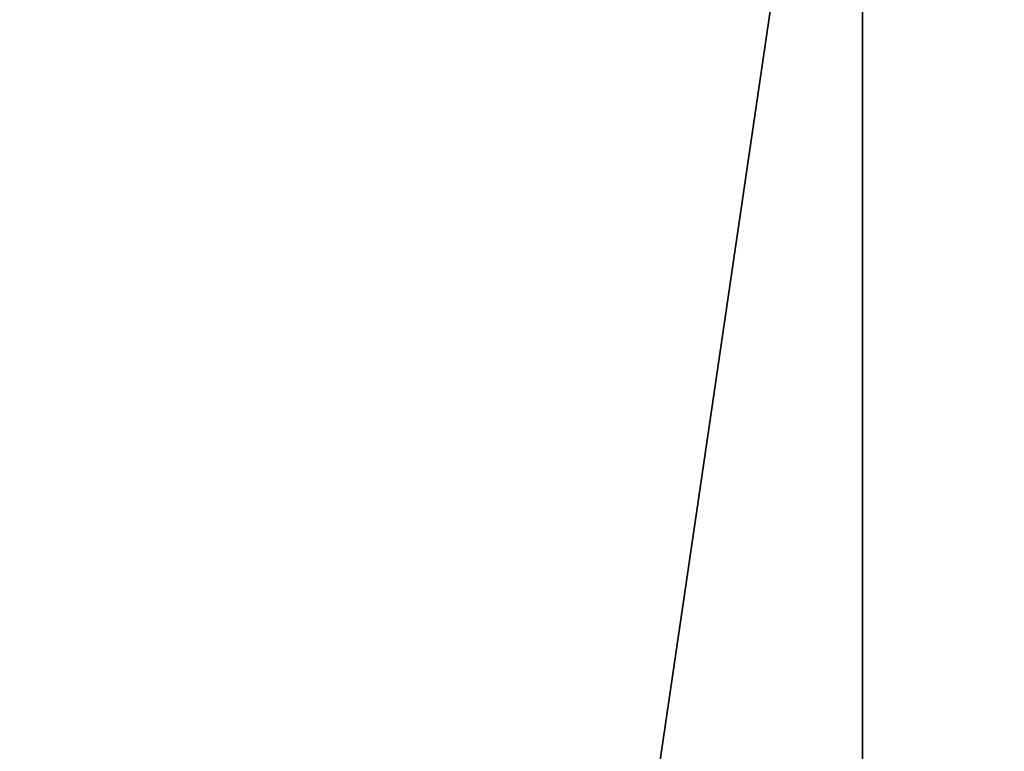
# Model space of a CAD drawing. Header units: millimetres. Extents: x -125 to 171, y -35 to 1363.
# Tile 972 of 1056: x -51.4302 to -51.3955, y 1225.6517 to 1225.6775. Entities that reach past the tile are written whole.
import ezdxf

# ---------------------------------------------------------------- set-up
doc = ezdxf.new("R2010")
doc.units = ezdxf.units.MM
doc.header["$LTSCALE"] = 65.185185
for name, color, linetype in [('2483', 7, 'CONTINUOUS'), ('2678', 7, 'CONTINUOUS'), ('2679', 7, 'CONTINUOUS'), ('2680', 7, 'CONTINUOUS'), ('2681', 7, 'CONTINUOUS')]:
    doc.layers.add(name, color=color, linetype=linetype)

msp = doc.modelspace()

# ---------------------------------------------------------------- linework, layer by layer
at = {"layer": '2483', "linetype": 'CONTINUOUS'}
for points in [[(-51.137282, 1225.7, 232.851615), (-51.863873, 1225.7, 231.851549), (-51.137324, 1223.2, 232.851584), (-51.137282, 1225.7, 232.851615)], [(-51.863873, 1225.7, 231.851549), (-51.863857, 1223.2, 231.851598), (-51.137324, 1223.2, 232.851584), (-51.863873, 1225.7, 231.851549)], [(-51.863866, 1225.7, 230.615542), (-51.137317, 1225.7, 229.615521), (-51.863865, 1223.2, 230.615539), (-51.863866, 1225.7, 230.615542)], [(-51.137317, 1225.7, 229.615521), (-51.137317, 1223.2, 229.615521), (-51.863865, 1223.2, 230.615539), (-51.137317, 1225.7, 229.615521)]]:
    msp.add_3dface(points, dxfattribs=at)
at = {"layer": '2678', "linetype": 'CONTINUOUS'}
for points in [[(-51.662874, 1223.2, 294.067259), (-51.326574, 1223.2, 294.249849), (-51.662874, 1225.7, 294.067259), (-51.662874, 1223.2, 294.067259)], [(-51.662874, 1225.7, 294.067259), (-51.326574, 1223.2, 294.249849), (-51.326566, 1225.7, 294.24986), (-51.662874, 1225.7, 294.067259)]]:
    msp.add_3dface(points, dxfattribs=at)
at = {"layer": '2679', "linetype": 'CONTINUOUS'}
for points in [[(-51.400489, 1223.2, 294.953101), (-51.767403, 1223.2, 295.061781), (-51.400479, 1225.7, 294.953092), (-51.400489, 1223.2, 294.953101)], [(-51.400479, 1225.7, 294.953092), (-51.767403, 1223.2, 295.061781), (-51.767403, 1225.7, 295.061781), (-51.400479, 1225.7, 294.953092)], [(-51.217878, 1223.2, 294.616784), (-51.400489, 1223.2, 294.953101), (-51.217878, 1225.7, 294.616784), (-51.217878, 1223.2, 294.616784)], [(-51.217878, 1225.7, 294.616784), (-51.400489, 1223.2, 294.953101), (-51.400479, 1225.7, 294.953092), (-51.217878, 1225.7, 294.616784)]]:
    msp.add_3dface(points, dxfattribs=at)
at = {"layer": '2680', "linetype": 'CONTINUOUS'}
for points in [[(-51.299273, 1225.7, 296.520806), (-52.528651, 1225.7, 296.391593), (-51.299324, 1223.2, 296.520817), (-51.299273, 1225.7, 296.520806)], [(-52.528651, 1225.7, 296.391593), (-52.528604, 1223.2, 296.391614), (-51.299324, 1223.2, 296.520817), (-52.528651, 1225.7, 296.391593)]]:
    msp.add_3dface(points, dxfattribs=at)
at = {"layer": '2681', "linetype": 'CONTINUOUS'}
for points in [[(-52.131004, 1225.7, 292.608234), (-50.901626, 1225.7, 292.737446), (-52.130953, 1223.2, 292.608223), (-52.131004, 1225.7, 292.608234)], [(-50.901626, 1225.7, 292.737446), (-50.901673, 1223.2, 292.737425), (-52.130953, 1223.2, 292.608223), (-50.901626, 1225.7, 292.737446)]]:
    msp.add_3dface(points, dxfattribs=at)

doc.saveas('drawing.dxf')
